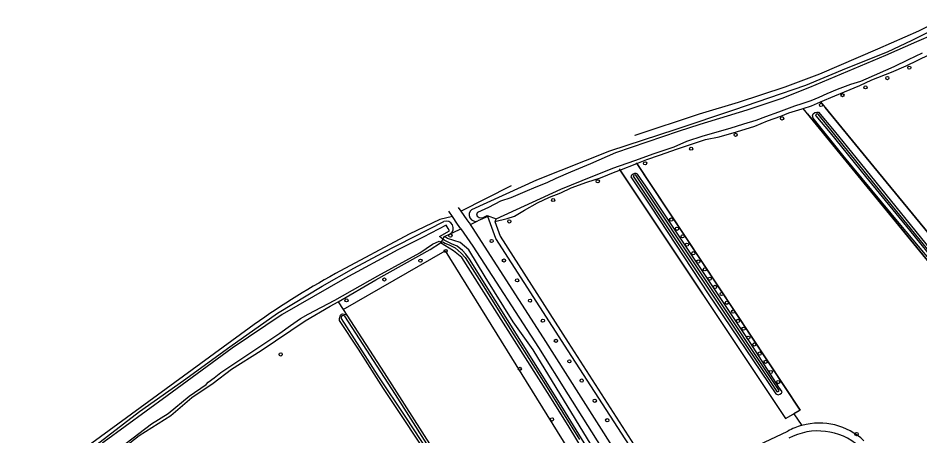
# Model space of a CAD drawing. Extents: x 159628 to 160723, y 388176 to 389416.
# Drawn here: x 159831.9 to 160107.4, y 388915 to 389042.6 of the extents above; entities that cross this region are included whole.
import ezdxf

# ---------------------------------------------------------------- set-up
doc = ezdxf.new("R2010")
doc.units = 0
for name, color, linetype in [('IMGEO_Berm_groen', 7, 'Continuous'), ('IMGEO_Boom', 7, 'Continuous'), ('IMGEO_Fietspad_gesloten', 7, 'Continuous'), ('IMGEO_Grasland_agrarisch', 7, 'Continuous'), ('IMGEO_Grasland_overig', 7, 'Continuous'), ('IMGEO_Hek', 7, 'Continuous'), ('IMGEO_Houtwal', 7, 'Continuous'), ('IMGEO_Loofbos', 7, 'Continuous'), ('IMGEO_Oever', 7, 'Continuous'), ('IMGEO_Rijbaan_lokaal_halfverhard', 7, 'Continuous'), ('IMGEO_Rijbaan_lokaal_onverhard', 7, 'Continuous'), ('IMGEO_Waterloop', 7, 'Continuous')]:
    doc.layers.add(name, color=color, linetype=linetype)

msp = doc.modelspace()

# ---------------------------------------------------------------- linework, layer by layer
at = {"layer": 'IMGEO_Berm_groen'}
for points in [[(159975.38, 388981.97), (159972.41, 388980.63)], [(159970.09, 388979.57), (159972.41, 388980.63)], [(159962.2, 388975.83), (159963.94, 388976.69)], [(159963.94, 388976.69), (159964.84, 388977.14), (159967.19, 388978.23)], [(160019.24, 388892.79), (160015.93, 388898.34), (160009.19, 388908.61), (159989.31, 388941.32), (159983.17, 388949.82), (159974.66, 388963.58), (159969.59, 388971.77), (159967.02, 388974.03), (159963.11, 388975.29), (159962.2, 388975.83)]]:
    msp.add_lwpolyline(points, dxfattribs=at)
at = {"layer": 'IMGEO_Boom'}
for centre in [(160104.15, 389027.45), (160097.46, 389024.25), (160090.77, 389021.42), (160083.76, 389019.04), (160077.18, 389016.07), (160065.3, 389011.94), (160051.11, 389006.93), (160037.53, 389002.68), (160023.46, 388998.24), (160009.01, 388992.73), (159995.37, 388987.01), (160031.45, 388981.05), (159981.98, 388980.49), (160033.18, 388978.25), (159964, 388976.17), (160034.93, 388975.93), (159976.59, 388974.5), (160036.25, 388973.39), (159962.56, 388971.46), (160038.19, 388970.78), (159954.83, 388968.52), (159980.33, 388968.56), (160039.7, 388968.22), (160041.7, 388965.85), (159943.82, 388962.74), (159984.36, 388962.49), (160043.22, 388963.01), (160044.84, 388960.5), (159932.25, 388956.37), (159988.32, 388956.27), (160046.83, 388958.35), (160048.42, 388955.65), (160050.39, 388952.96), (159992.24, 388950.17), (160051.81, 388950.1), (160053.53, 388947.75), (159996.22, 388944.02), (160054.97, 388944.99), (160056.81, 388942.91), (159912.16, 388939.88), (160058.47, 388940.14), (160000.33, 388937.75), (160060.25, 388937.62), (159985.19, 388935.47), (160061.87, 388934.52), (160004.1, 388931.88), (160064.11, 388931.42), (160008.08, 388925.73), (159995.03, 388920.02), (160011.9, 388919.78), (160088.06, 388915.54)]:
    msp.add_circle(centre, 0.489, dxfattribs=at)
at = {"layer": 'IMGEO_Fietspad_gesloten'}
for points in [[(159967.19, 388978.23), (159966.7, 388978.94), (159966.19, 388979.67), (159964.61, 388981.95)], [(159967.2, 388983.6), (159969.04, 388981.02), (159969.63, 388980.2), (159970.09, 388979.57)], [(160022.79, 388897.54), (160018.31, 388904.22), (159999.84, 388933.2), (159992.46, 388944.95), (159970.77, 388978.6), (159970.09, 388979.57)], [(159967.19, 388978.23), (159970.87, 388972.92), (159990.88, 388941.97), (160000, 388927.49), (160015.95, 388902.19), (160020.08, 388895.55)]]:
    msp.add_lwpolyline(points, dxfattribs=at)
at = {"layer": 'IMGEO_Grasland_agrarisch'}
for points in [[(160077.06, 389016.97), (160081.43, 389018.84), (160084.34, 389020.09), (160089.05, 389021.99), (160092.72, 389023.67), (160098.7, 389026.1), (160103.18, 389027.99), (160110.28, 389031.44), (160110.8, 389031.74)], [(160020.93, 388998.22), (160024.02, 388999.44), (160027.83, 389000.74), (160033.34, 389002.62), (160037.59, 389004.07), (160041.88, 389005.53), (160046.04, 389006.33), (160051.42, 389007.86), (160056.93, 389009.57), (160060.86, 389011.18), (160064.93, 389012.64), (160067.36, 389013.64), (160071.43, 389014.86), (160071.74, 389014.96)], [(159977.59, 388980.51), (159981.28, 388981.37), (159983.52, 388982.08), (159986.63, 388983.94), (159990.6, 388986.11), (159994.22, 388987.88), (159997.68, 388989.26), (160000.86, 388990.7), (160005.63, 388992.5), (160009.88, 388993.82), (160014.32, 388995.59), (160015.72, 388996.15)], [(159932.36, 388951.91), (159943.81, 388934.23), (159961.39, 388906.66)], [(160068.84, 388921.76), (160071.37, 388918.21)]]:
    msp.add_lwpolyline(points, dxfattribs=at)
at = {"layer": 'IMGEO_Grasland_overig'}
for points in [[(159970.52, 388984.13), (159990.35, 388993.21), (160012.66, 389002.04), (160032.9, 389008.61), (160050.83, 389014.66), (160061.28, 389018.26), (160072.56, 389022.13), (160084.99, 389027.23), (160097.49, 389032.26), (160105.04, 389035.81), (160113.84, 389040.18)], [(159843.29, 388902.61), (159869.03, 388922.43), (159882.51, 388931.88), (159896.66, 388942.23), (159911.17, 388952.42), (159924.85, 388960.68), (159934.5, 388966.24), (159943.3, 388970.91), (159961.99, 388980.42)]]:
    msp.add_lwpolyline(points, dxfattribs=at)
for centre, radius, start, end in [((159971.71, 388982.51), 2.01, 126.2862, 290.4088), ((159962.75, 388978.44), 2.12, 304.2825, 110.9428)]:
    msp.add_arc(centre, radius, start, end, dxfattribs=at)
at = {"layer": 'IMGEO_Hek'}
for points in [[(160135.27, 388946.15), (160091.01, 389000), (160078.49, 389015.24)], [(160073.06, 389013.36), (160083.99, 389000), (160150.13, 388919.2)], [(160015.49, 388996.5), (160066.38, 388920.35), (160070.78, 388922.87), (160020.84, 388998.36)]]:
    msp.add_lwpolyline(points, dxfattribs=at)
at = {"layer": 'IMGEO_Houtwal'}
for points in [[(159929.73, 388955.98), (159941.25, 388962.69), (159957.83, 388971.96), (159961.01, 388973.97)], [(160006.1, 388908.09), (160004.99, 388909.93), (160000, 388918.18), (159993.63, 388928.24), (159967.49, 388969.49), (159964.95, 388971.52), (159961.01, 388973.97)], [(159931.27, 388953.6), (159962.35, 388971.55), (160002.93, 388906.18), (160006.1, 388908.09)]]:
    msp.add_lwpolyline(points, dxfattribs=at)
at = {"layer": 'IMGEO_Loofbos'}
for points in [[(160071.74, 389014.96), (160074.28, 389015.78), (160077.06, 389016.97)], [(160150.33, 388919.39), (160150.13, 388919.2), (160083.99, 389000), (160071.74, 389014.96)], [(160077.06, 389016.97), (160091.01, 389000), (160135.27, 388946.15)], [(160150.33, 388919.39), (160142.25, 388929.47), (160119.87, 388957.61), (160101.6, 388979.3), (160083.85, 389000.7), (160074.77, 389011.97), (160074.62, 389012.74), (160074.84, 389013.31), (160075.29, 389013.72), (160075.87, 389013.87), (160076.42, 389013.86), (160081.25, 389008.15), (160087.86, 389000), (160124.48, 388954.84), (160133.17, 388944.42)], [(160015.72, 388996.15), (160020.93, 388998.22)], [(160020.93, 388998.22), (160070.78, 388922.87), (160068.84, 388921.76)], [(160015.72, 388996.15), (160066.38, 388920.35), (160068.84, 388921.76)], [(160021.12, 388994.94), (160020.69, 388995.1), (160020.3, 388995.12), (160020.19, 388995.13), (160019.67, 388994.9), (160019.49, 388994.76), (160019.35, 388994.65), (160019.19, 388994.38), (160019.12, 388994.07), (160025.32, 388984.88), (160042.72, 388958.39), (160063.36, 388927.85), (160064.12, 388927.52), (160064.63, 388927.7), (160065.09, 388928.03), (160065.29, 388928.45), (160064.35, 388929.88), (160055.54, 388943.55), (160023.64, 388991.3), (160021.12, 388994.94)], [(159847.24, 388897.88), (159852.26, 388902.03), (159868.9, 388915.09), (159878.62, 388921.2), (159884.97, 388926.77), (159891.52, 388931.05), (159897.08, 388935.33), (159906.2, 388941.08), (159919.61, 388950.08), (159927.29, 388954.56), (159929.73, 388955.98)], [(159929.73, 388955.98), (159931.27, 388953.6)], [(159982.99, 388875.51), (159982.51, 388875.68), (159973.61, 388886.15), (159967.73, 388893.58), (159963.16, 388899.78), (159959.72, 388905.14), (159943.56, 388929.48), (159935.93, 388941.48), (159930.13, 388950.26), (159930.14, 388950.81), (159930.42, 388951.85), (159930.7, 388952.18), (159930.99, 388952.26), (159931.58, 388952.2), (159931.93, 388952.08), (159932.36, 388951.91)], [(159931.27, 388953.6), (159932.36, 388951.91)]]:
    msp.add_lwpolyline(points, dxfattribs=at)
at = {"layer": 'IMGEO_Oever'}
for points in [[(159961.01, 388973.97), (159961.2, 388974.28)], [(159961.73, 388975.11), (159962.2, 388975.83)]]:
    msp.add_lwpolyline(points, dxfattribs=at)
at = {"layer": 'IMGEO_Rijbaan_lokaal_halfverhard'}
for points in [[(160020.43, 389006.77), (160020.47, 389006.78), (160040.07, 389013.3), (160051.98, 389016.85), (160066.26, 389021.53), (160076.79, 389025.52), (160094.5, 389033.16), (160107.05, 389038.68), (160114.8, 389042.59)], [(159967.2, 388983.6), (159982.7, 388991.42)], [(159966.36, 388984.77), (159967.2, 388983.6)]]:
    msp.add_lwpolyline(points, dxfattribs=at)
at = {"layer": 'IMGEO_Rijbaan_lokaal_onverhard'}
for points in [[(159964.61, 388981.95), (159960.75, 388981.08), (159951.42, 388976.62), (159928.87, 388964.54)], [(159964.61, 388981.95), (159963.47, 388983.59)], [(159902.48, 388947.85), (159854.49, 388912.74), (159844.42, 388904.88), (159831.93, 388894.77)]]:
    msp.add_lwpolyline(points, dxfattribs=at)
msp.add_arc((160043.66, 388753.86), 239.92, 118.5836, 126.0446, dxfattribs=at)
at = {"layer": 'IMGEO_Waterloop'}
for points in [[(160111.59, 389037.59), (160106.37, 389035.3), (160096.88, 389031.17), (160073.7, 389021.34), (160065.22, 389018.06), (160054.52, 389014.41), (160040.21, 389010.1), (160033.61, 389007.92), (160014.41, 389001.4), (160006.77, 388998.11), (160000.68, 388995.54), (159996.19, 388993.55), (159993.46, 388992.29), (159990.1, 388990.98), (159986.76, 388989.51), (159982.42, 388987.68), (159979.3, 388986.64), (159975.66, 388984.71), (159972.27, 388983.24), (159971.92, 388982.84), (159972.12, 388982.1), (159972.81, 388981.67), (159973.76, 388981.63), (159974.44, 388981.92), (159975.22, 388982.25)], [(159977.94, 388981.26), (159997.72, 388990.35), (160004.19, 388993), (160013.63, 388996.74), (160020.32, 388999.08), (160026.19, 389001.25), (160032.37, 389003.24), (160036.22, 389005.01), (160041.23, 389006.59), (160049.47, 389008.97), (160053.58, 389010.26), (160057.36, 389011.42), (160060.34, 389012.48), (160064.35, 389013.98), (160069.15, 389015.73), (160071.41, 389016.45), (160074.22, 389017.43), (160076.59, 389018.46), (160079.04, 389019.59), (160082.24, 389020.89), (160086.27, 389022.35), (160089.32, 389023.3), (160091.01, 389023.98), (160099.55, 389027.77), (160103.93, 389029.96), (160108.19, 389031.96)], [(160076.32, 389013.25), (160075.98, 389013.29), (160075.73, 389013.17), (160075.54, 389013.02), (160075.56, 389012.76), (160080.03, 389007.53), (160090.83, 388994.25), (160104.18, 388977.8), (160115.88, 388963.4), (160126.31, 388950.78), (160140.24, 388933.88), (160152.21, 388919.22), (160168.45, 388899.42), (160177.29, 388889.02), (160177.7, 388889.05), (160177.7, 388889.42), (160143.97, 388929.95), (160123.18, 388955.55), (160095.45, 388989.56), (160076.32, 389013.25)], [(160063.69, 388928.58), (160064.08, 388928.57), (160064.31, 388928.68), (160064.38, 388928.82), (160020.61, 388994.65), (160020.38, 388994.69), (160020.05, 388994.64), (160019.87, 388994.43), (160019.8, 388994.3), (160032.52, 388975.19), (160063.69, 388928.58)], [(159975.22, 388982.25), (159977.94, 388981.26)], [(159975.38, 388981.97), (159975.22, 388982.25)], [(160025.58, 388901.35), (160000, 388941.01), (159977.87, 388975.32), (159975.38, 388981.97)], [(159961.73, 388975.11), (159960.69, 388975.92), (159961.42, 388976.28), (159963.67, 388977.63), (159963.31, 388978.3), (159962.72, 388979.38), (159955.71, 388975.66), (159947.94, 388971.8), (159931.71, 388963.03), (159912.58, 388952.11), (159897.38, 388941.76), (159877.46, 388927.18), (159858.21, 388913.19), (159846.91, 388904.28), (159842.47, 388900.76)], [(159977.94, 388981.26), (159977.59, 388980.51)], [(159977.59, 388980.51), (159979.18, 388975.98), (160000, 388943.56), (160026.55, 388902.21)], [(159844.47, 388896.31), (159844.86, 388897.38), (159854.88, 388905.82), (159864.93, 388912.76), (159872.65, 388918.63), (159877.78, 388921.81), (159884.18, 388927.1), (159889.37, 388930.65), (159890.01, 388931.37), (159891.84, 388932.74), (159893.83, 388934.35), (159911.91, 388946.38), (159915.14, 388948.74), (159918.23, 388950.82), (159920.51, 388952.14), (159928.69, 388956.39), (159941.87, 388963.92), (159954.69, 388970.91), (159958.57, 388973.5), (159960.56, 388974.41), (159961.2, 388974.28)], [(159961.73, 388975.11), (159961.2, 388974.28)], [(159961.2, 388974.28), (159961.35, 388974.25), (159961.92, 388974.18), (159962.32, 388973.89), (159963.63, 388973.31), (159965.46, 388972.37), (159966.34, 388971.65), (159967.31, 388970.81), (159968.46, 388969.49), (159973.49, 388961.59), (159983.32, 388945.86), (159993.04, 388930.56), (160003.45, 388913.87)], [(160007.29, 388908.92), (159998.38, 388923.46), (159989.51, 388937.63), (159977.68, 388956.43), (159969.79, 388968.98), (159968.7, 388970.5), (159967.7, 388971.63), (159966.01, 388972.9), (159964.29, 388973.66), (159962.13, 388974.79), (159961.73, 388975.11)], [(159931.7, 388951.53), (159931.51, 388951.65), (159931.25, 388951.76), (159930.85, 388951.63), (159930.6, 388951.3), (159930.58, 388950.88), (159941.85, 388933.33), (159950.27, 388920.76), (159959.64, 388906.47), (159967.4, 388895.71), (159983.48, 388876.28), (159983.91, 388876.63), (159979.33, 388882.3), (159972.47, 388890.51), (159967.8, 388896.31), (159960.84, 388906.21), (159947.25, 388927.62), (159931.7, 388951.53)], [(160031.99, 388899.99), (160067.02, 388916.46)]]:
    msp.add_lwpolyline(points, dxfattribs=at)
for centre, radius, start, end in [((160076.66, 388898.83), 20.09, 105.246, 118.6517), ((160076.63, 388898.9), 20.01, 46.9439, 105.2231), ((160076.3, 388897.33), 19.17, 48.8314, 117.8374)]:
    msp.add_arc(centre, radius, start, end, dxfattribs=at)

doc.saveas('drawing.dxf')
